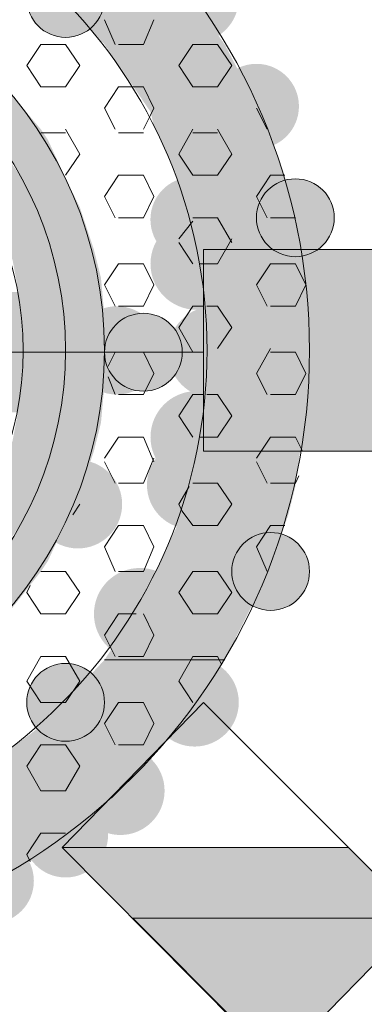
# Model space of a CAD drawing. Extents: x 3940905 to 4145695, y 925352 to 1109797.
# Tile 514 of 656: x 4010064 to 4010113, y 1099840 to 1099982. Entities that reach past the tile are written whole.
import ezdxf

# ---------------------------------------------------------------- set-up
doc = ezdxf.new("R2010")
doc.units = 0
doc.header["$LTSCALE"] = 750
doc.header["$MEASUREMENT"] = 0
doc.layers.add('CKD Equipments', color=252, linetype='CONTINUOUS', lineweight=0)

msp = doc.modelspace()

# ---------------------------------------------------------------- hatches: boundary and pattern name
at = {"layer": 'CKD Equipments', "true_color": 0x808080}
h = msp.add_hatch(color=8, dxfattribs=at)
edge = h.paths.add_edge_path(flags=16)
edge.add_arc((4010088.9, 1099984.95), 6.36, 0, 360)
h = msp.add_hatch(color=8, dxfattribs=at)
edge = h.paths.add_edge_path(flags=16)
edge.add_arc((4010070.33, 1099984.95), 5.6, 0, 360)
h = msp.add_hatch(color=8, dxfattribs=at)
h.paths.add_polyline_path([(4010093.23, 1099978.33), (4010067.79, 1099986.98), (4010087.12, 1099986.98)])
h.paths.add_polyline_path([(4010075.93, 1099978.33), (4010093.23, 1099978.33), (4010067.79, 1099986.98)])
h = msp.add_hatch(color=8, dxfattribs=at)
h.paths.add_polyline_path([(4010098.32, 1099968.66), (4010075.93, 1099978.33), (4010093.23, 1099978.33)])
h.paths.add_polyline_path([(4010082.54, 1099968.66), (4010098.32, 1099968.66), (4010075.93, 1099978.33)])
h.paths.add_polyline_path([(4010093.23, 1099978.33), (4010075.93, 1099978.33)], flags=16)
h.paths.add_polyline_path([(4010075.93, 1099978.33), (4010093.23, 1099978.33)], flags=16)
h = msp.add_hatch(color=8, dxfattribs=at)
edge = h.paths.add_edge_path(flags=16)
edge.add_arc((4010097.81, 1099969.43), 6.11, 0, 360)
h = msp.add_hatch(color=8, dxfattribs=at)
h.paths.add_polyline_path([(4010066.77, 1099966.12), (4010053.03, 1099972.73), (4010061.17, 1099972.73)])
h.paths.add_polyline_path([(4010059.65, 1099966.12), (4010066.77, 1099966.12), (4010053.03, 1099972.73)])
h = msp.add_hatch(color=8, dxfattribs=at)
h.paths.add_polyline_path([(4010099.33, 1099966.63), (4010082.54, 1099968.66), (4010098.32, 1099968.66)])
h.paths.add_polyline_path([(4010083.05, 1099966.63), (4010099.33, 1099966.63), (4010082.54, 1099968.66)])
h = msp.add_hatch(color=8, dxfattribs=at)
h.paths.add_polyline_path([(4010102.39, 1099957.47), (4010083.05, 1099966.63), (4010099.33, 1099966.63)])
h.paths.add_polyline_path([(4010087.12, 1099957.47), (4010102.39, 1099957.47), (4010083.05, 1099966.63)])
h = msp.add_hatch(color=8, dxfattribs=at)
h.paths.add_polyline_path([(4010067.79, 1099964.59), (4010059.65, 1099966.12), (4010066.77, 1099966.12)])
h.paths.add_polyline_path([(4010060.66, 1099964.59), (4010067.79, 1099964.59), (4010059.65, 1099966.12)])
h = msp.add_hatch(color=8, dxfattribs=at)
h.paths.add_polyline_path([(4010070.84, 1099957.98), (4010060.66, 1099964.59), (4010067.79, 1099964.59)])
h.paths.add_polyline_path([(4010064.73, 1099957.98), (4010070.84, 1099957.98), (4010060.66, 1099964.59)])
h = msp.add_hatch(color=8, dxfattribs=at)
h.paths.add_polyline_path([(4010064.73, 1099957.98), (4010055.07, 1099962.56), (4010061.68, 1099962.56)])
h.paths.add_polyline_path([(4010058.12, 1099957.98), (4010064.73, 1099957.98), (4010055.07, 1099962.56)])
h = msp.add_hatch(color=8, dxfattribs=at)
edge = h.paths.add_edge_path(flags=16)
edge.add_arc((4010088.65, 1099953.15), 6.11, 0, 360)
h = msp.add_hatch(color=8, dxfattribs=at)
edge = h.paths.add_edge_path(flags=16)
edge.add_arc((4010103.4, 1099953.4), 5.6, 0, 360)
h = msp.add_hatch(color=8, dxfattribs=at)
h.paths.add_polyline_path([(4010065.75, 1099954.93), (4010058.12, 1099957.98), (4010064.73, 1099957.98)])
h.paths.add_polyline_path([(4010059.65, 1099954.93), (4010065.75, 1099954.93), (4010058.12, 1099957.98)])
h = msp.add_hatch(color=8, dxfattribs=at)
h.paths.add_polyline_path([(4010072.37, 1099954.93), (4010064.73, 1099957.98), (4010070.84, 1099957.98)])
h.paths.add_polyline_path([(4010065.75, 1099954.93), (4010072.37, 1099954.93), (4010064.73, 1099957.98)])
h = msp.add_hatch(color=8, dxfattribs=at)
h.paths.add_polyline_path([(4010103.4, 1099953.91), (4010087.12, 1099957.47), (4010102.39, 1099957.47)])
h.paths.add_polyline_path([(4010088.14, 1099953.91), (4010103.4, 1099953.91), (4010087.12, 1099957.47)])
h = msp.add_hatch(color=8, dxfattribs=at)
h.paths.add_polyline_path([(4010068.3, 1099948.82), (4010059.65, 1099954.93), (4010065.75, 1099954.93)])
h.paths.add_polyline_path([(4010062.19, 1099948.82), (4010068.3, 1099948.82), (4010059.65, 1099954.93)])
h = msp.add_hatch(color=8, dxfattribs=at)
h.paths.add_polyline_path([(4010074.4, 1099948.82), (4010065.75, 1099954.93), (4010072.37, 1099954.93)])
h.paths.add_polyline_path([(4010068.3, 1099948.82), (4010074.4, 1099948.82), (4010065.75, 1099954.93)])
h = msp.add_hatch(color=8, dxfattribs=at)
h.paths.add_polyline_path([(4010104.42, 1099946.28), (4010088.14, 1099953.91), (4010103.4, 1099953.91)])
h.paths.add_polyline_path([(4010090.17, 1099946.28), (4010104.42, 1099946.28), (4010088.14, 1099953.91)])
h = msp.add_hatch(color=8, dxfattribs=at)
edge = h.paths.add_edge_path(flags=16)
edge.add_arc((4010089.16, 1099946.78), 6.61, 0, 360)
h = msp.add_hatch(color=8, dxfattribs=at)
h.paths.add_polyline_path([(4010068.8, 1099947.29), (4010062.19, 1099948.82), (4010068.3, 1099948.82)])
h.paths.add_polyline_path([(4010062.7, 1099947.29), (4010068.8, 1099947.29), (4010062.19, 1099948.82)])
h = msp.add_hatch(color=8, dxfattribs=at)
h.paths.add_polyline_path([(4010075.42, 1099944.75), (4010068.3, 1099948.82), (4010074.4, 1099948.82)])
h.paths.add_polyline_path([(4010069.31, 1099944.75), (4010075.42, 1099944.75), (4010068.3, 1099948.82)])
at = {"layer": 'CKD Equipments', "true_color": 0xff0000}
h = msp.add_hatch(color=1, dxfattribs=at)
h.paths.add_polyline_path([(4010090.17, 1099919.82), (4010142.07, 1099948.82), (4010090.17, 1099948.82)])
h.paths.add_polyline_path([(4010142.07, 1099919.82), (4010090.17, 1099919.82), (4010142.07, 1099948.82)])
at = {"layer": 'CKD Equipments', "true_color": 0x808080}
h = msp.add_hatch(color=8, dxfattribs=at)
h.paths.add_polyline_path([(4010070.33, 1099939.15), (4010062.7, 1099947.29), (4010068.8, 1099947.29)])
h.paths.add_polyline_path([(4010064.23, 1099939.15), (4010070.33, 1099939.15), (4010062.7, 1099947.29)])
h = msp.add_hatch(color=8, dxfattribs=at)
h.paths.add_polyline_path([(4010105.44, 1099940.68), (4010090.17, 1099946.28), (4010104.42, 1099946.28)])
h.paths.add_polyline_path([(4010090.68, 1099940.68), (4010105.44, 1099940.68), (4010090.17, 1099946.28)])
h = msp.add_hatch(color=8, dxfattribs=at)
h.paths.add_polyline_path([(4010075.93, 1099939.15), (4010069.31, 1099944.75), (4010075.42, 1099944.75)])
h.paths.add_polyline_path([(4010070.33, 1099939.15), (4010075.93, 1099939.15), (4010069.31, 1099944.75)])
h = msp.add_hatch(color=8, dxfattribs=at)
h.paths.add_polyline_path([(4010064.73, 1099938.64), (4009974.17, 1099942.71), (4010063.72, 1099942.71)])
h.paths.add_polyline_path([(4009973.66, 1099938.64), (4010064.73, 1099938.64), (4009974.17, 1099942.71)])
h = msp.add_hatch(color=8, dxfattribs=at)
edge = h.paths.add_edge_path(flags=16)
edge.add_arc((4010077.71, 1099934.32), 6.35, 0, 360)
h = msp.add_hatch(color=8, dxfattribs=at)
edge = h.paths.add_edge_path(flags=16)
edge.add_arc((4010091.7, 1099934.06), 6.61, 0, 360)
h = msp.add_hatch(color=8, dxfattribs=at)
h.paths.add_polyline_path([(4010105.44, 1099934.06), (4010090.68, 1099940.68), (4010105.44, 1099940.68)])
h.paths.add_polyline_path([(4010091.19, 1099934.06), (4010105.44, 1099934.06), (4010090.68, 1099940.68)])
h = msp.add_hatch(color=8, dxfattribs=at)
h.paths.add_polyline_path([(4010064.73, 1099934.06), (4009973.66, 1099938.64), (4010064.73, 1099938.64)])
h.paths.add_polyline_path([(4009973.15, 1099934.06), (4010064.73, 1099934.06), (4009973.66, 1099938.64)])
h = msp.add_hatch(color=8, dxfattribs=at)
h.paths.add_polyline_path([(4010070.33, 1099938.64), (4010064.23, 1099939.15), (4010070.33, 1099939.15)])
h.paths.add_polyline_path([(4010064.73, 1099938.64), (4010070.33, 1099938.64), (4010064.23, 1099939.15)])
h = msp.add_hatch(color=8, dxfattribs=at)
h.paths.add_polyline_path([(4010070.33, 1099929.99), (4010064.73, 1099938.64), (4010070.33, 1099938.64)])
h.paths.add_polyline_path([(4010064.73, 1099929.99), (4010070.33, 1099929.99), (4010064.73, 1099938.64)])
h = msp.add_hatch(color=8, dxfattribs=at)
h.paths.add_polyline_path([(4010076.44, 1099934.06), (4010070.33, 1099939.15), (4010075.93, 1099939.15)])
h.paths.add_polyline_path([(4010070.33, 1099934.06), (4010076.44, 1099934.06), (4010070.33, 1099939.15)])
h = msp.add_hatch(color=8, dxfattribs=at)
edge = h.paths.add_edge_path(flags=16)
edge.add_arc((4010081.53, 1099934.06), 5.6, 0, 360)
h = msp.add_hatch(color=8, dxfattribs=at)
h.paths.add_polyline_path([(4010064.73, 1099929.99), (4009973.15, 1099934.06), (4010064.73, 1099934.06)])
h.paths.add_polyline_path([(4009973.66, 1099929.99), (4010064.73, 1099929.99), (4009973.15, 1099934.06)])
h = msp.add_hatch(color=8, dxfattribs=at)
h.paths.add_polyline_path([(4010075.93, 1099929.49), (4010070.33, 1099934.06), (4010076.44, 1099934.06)])
h.paths.add_polyline_path([(4010070.33, 1099929.49), (4010075.93, 1099929.49), (4010070.33, 1099934.06)])
h = msp.add_hatch(color=8, dxfattribs=at)
h.paths.add_polyline_path([(4010105.44, 1099927.45), (4010091.19, 1099934.06), (4010105.44, 1099934.06)])
h.paths.add_polyline_path([(4010090.68, 1099927.45), (4010105.44, 1099927.45), (4010091.19, 1099934.06)])
h = msp.add_hatch(color=8, dxfattribs=at)
h.paths.add_polyline_path([(4010063.72, 1099925.41), (4009973.66, 1099929.99), (4010064.73, 1099929.99)])
h.paths.add_polyline_path([(4009974.17, 1099925.41), (4010063.72, 1099925.41), (4009973.66, 1099929.99)])
h = msp.add_hatch(color=8, dxfattribs=at)
h.paths.add_polyline_path([(4010070.33, 1099929.49), (4010064.73, 1099929.99), (4010070.33, 1099929.99)])
h.paths.add_polyline_path([(4010064.23, 1099929.49), (4010070.33, 1099929.49), (4010064.73, 1099929.99)])
h = msp.add_hatch(color=8, dxfattribs=at)
h.paths.add_polyline_path([(4010068.8, 1099921.34), (4010064.23, 1099929.49), (4010070.33, 1099929.49)])
h.paths.add_polyline_path([(4010062.7, 1099921.34), (4010068.8, 1099921.34), (4010064.23, 1099929.49)])
h = msp.add_hatch(color=8, dxfattribs=at)
h.paths.add_polyline_path([(4010075.42, 1099923.89), (4010070.33, 1099929.49), (4010075.93, 1099929.49)])
h.paths.add_polyline_path([(4010069.31, 1099923.89), (4010075.42, 1099923.89), (4010070.33, 1099929.49)])
h = msp.add_hatch(color=8, dxfattribs=at)
edge = h.paths.add_edge_path(flags=16)
edge.add_arc((4010089.16, 1099921.85), 6.61, 0, 360)
h = msp.add_hatch(color=8, dxfattribs=at)
h.paths.add_polyline_path([(4010104.42, 1099922.36), (4010090.68, 1099927.45), (4010105.44, 1099927.45)])
h.paths.add_polyline_path([(4010090.17, 1099922.36), (4010104.42, 1099922.36), (4010090.68, 1099927.45)])
h = msp.add_hatch(color=8, dxfattribs=at)
h.paths.add_polyline_path([(4010074.4, 1099919.82), (4010069.31, 1099923.89), (4010075.42, 1099923.89)])
h.paths.add_polyline_path([(4010068.3, 1099919.82), (4010074.4, 1099919.82), (4010069.31, 1099923.89)])
h = msp.add_hatch(color=8, dxfattribs=at)
h.paths.add_polyline_path([(4010068.3, 1099919.82), (4010062.7, 1099921.34), (4010068.8, 1099921.34)])
h.paths.add_polyline_path([(4010062.19, 1099919.82), (4010068.3, 1099919.82), (4010062.7, 1099921.34)])
h = msp.add_hatch(color=8, dxfattribs=at)
edge = h.paths.add_edge_path(flags=16)
edge.add_arc((4010088.39, 1099914.98), 6.35, 0, 360)
h = msp.add_hatch(color=8, dxfattribs=at)
h.paths.add_polyline_path([(4010103.4, 1099914.73), (4010090.17, 1099922.36), (4010104.42, 1099922.36)])
h.paths.add_polyline_path([(4010088.14, 1099914.73), (4010103.4, 1099914.73), (4010090.17, 1099922.36)])
h = msp.add_hatch(color=8, dxfattribs=at)
h.paths.add_polyline_path([(4010065.75, 1099913.2), (4010062.19, 1099919.82), (4010068.3, 1099919.82)])
h.paths.add_polyline_path([(4010059.65, 1099913.2), (4010065.75, 1099913.2), (4010062.19, 1099919.82)])
h = msp.add_hatch(color=8, dxfattribs=at)
h.paths.add_polyline_path([(4010072.37, 1099913.71), (4010068.3, 1099919.82), (4010074.4, 1099919.82)])
h.paths.add_polyline_path([(4010065.75, 1099913.71), (4010072.37, 1099913.71), (4010068.3, 1099919.82)])
h = msp.add_hatch(color=8, dxfattribs=at)
edge = h.paths.add_edge_path(flags=16)
edge.add_arc((4010072.11, 1099912.19), 6.36, 0, 360)
h = msp.add_hatch(color=8, dxfattribs=at)
h.paths.add_polyline_path([(4010102.39, 1099910.66), (4010088.14, 1099914.73), (4010103.4, 1099914.73)])
h.paths.add_polyline_path([(4010087.12, 1099910.66), (4010102.39, 1099910.66), (4010088.14, 1099914.73)])
h = msp.add_hatch(color=8, dxfattribs=at)
h.paths.add_polyline_path([(4010064.73, 1099910.66), (4010059.65, 1099913.2), (4010065.75, 1099913.2)])
h.paths.add_polyline_path([(4010058.12, 1099910.66), (4010064.73, 1099910.66), (4010059.65, 1099913.2)])
h = msp.add_hatch(color=8, dxfattribs=at)
h.paths.add_polyline_path([(4010070.84, 1099910.66), (4010065.75, 1099913.71), (4010072.37, 1099913.71)])
h.paths.add_polyline_path([(4010064.73, 1099910.66), (4010070.84, 1099910.66), (4010065.75, 1099913.71)])
h = msp.add_hatch(color=8, dxfattribs=at)
h.paths.add_polyline_path([(4010061.68, 1099906.08), (4010058.12, 1099910.66), (4010064.73, 1099910.66)])
h.paths.add_polyline_path([(4010055.07, 1099906.08), (4010061.68, 1099906.08), (4010058.12, 1099910.66)])
h = msp.add_hatch(color=8, dxfattribs=at)
h.paths.add_polyline_path([(4010067.79, 1099904.04), (4010064.73, 1099910.66), (4010070.84, 1099910.66)])
h.paths.add_polyline_path([(4010060.66, 1099904.04), (4010067.79, 1099904.04), (4010064.73, 1099910.66)])
h = msp.add_hatch(color=8, dxfattribs=at)
h.paths.add_polyline_path([(4010099.33, 1099902.01), (4010087.12, 1099910.66), (4010102.39, 1099910.66)])
h.paths.add_polyline_path([(4010083.05, 1099902.01), (4010099.33, 1099902.01), (4010087.12, 1099910.66)])
h = msp.add_hatch(color=8, dxfattribs=at)
edge = h.paths.add_edge_path(flags=16)
edge.add_arc((4010099.84, 1099902.52), 5.6, 0, 360)
h = msp.add_hatch(color=8, dxfattribs=at)
h.paths.add_polyline_path([(4010066.77, 1099902.52), (4010060.66, 1099904.04), (4010067.79, 1099904.04)])
h.paths.add_polyline_path([(4010059.65, 1099902.52), (4010066.77, 1099902.52), (4010060.66, 1099904.04)])
h = msp.add_hatch(color=8, dxfattribs=at)
edge = h.paths.add_edge_path(flags=16)
edge.add_arc((4010081.02, 1099896.41), 6.61, 0, 360)
h = msp.add_hatch(color=8, dxfattribs=at)
h.paths.add_polyline_path([(4010061.17, 1099895.39), (4010059.65, 1099902.52), (4010066.77, 1099902.52)])
h.paths.add_polyline_path([(4010053.03, 1099895.39), (4010061.17, 1099895.39), (4010059.65, 1099902.52)])
h = msp.add_hatch(color=8, dxfattribs=at)
h.paths.add_polyline_path([(4010098.32, 1099899.97), (4010083.05, 1099902.01), (4010099.33, 1099902.01)])
h.paths.add_polyline_path([(4010082.54, 1099899.97), (4010098.32, 1099899.97), (4010083.05, 1099902.01)])
h = msp.add_hatch(color=8, dxfattribs=at)
h.paths.add_polyline_path([(4010093.23, 1099889.8), (4010082.54, 1099899.97), (4010098.32, 1099899.97)])
h.paths.add_polyline_path([(4010075.93, 1099889.8), (4010093.23, 1099889.8), (4010082.54, 1099899.97)])
h = msp.add_hatch(color=8, dxfattribs=at)
edge = h.paths.add_edge_path(flags=16)
edge.add_arc((4010070.33, 1099883.69), 5.6, 0, 360)
h = msp.add_hatch(color=8, dxfattribs=at)
h.paths.add_polyline_path([(4010087.12, 1099881.15), (4010075.93, 1099889.8), (4010093.23, 1099889.8)])
h.paths.add_polyline_path([(4010067.79, 1099881.15), (4010087.12, 1099881.15), (4010075.93, 1099889.8)])
h = msp.add_hatch(color=8, dxfattribs=at)
edge = h.paths.add_edge_path(flags=16)
edge.add_arc((4010088.9, 1099883.69), 6.36, 0, 360)
h = msp.add_hatch(color=8, dxfattribs=at)
h.paths.add_polyline_path([(4010085.6, 1099879.11), (4010067.79, 1099881.15), (4010087.12, 1099881.15)])
h.paths.add_polyline_path([(4010065.24, 1099879.11), (4010085.6, 1099879.11), (4010067.79, 1099881.15)])
h = msp.add_hatch(color=8, dxfattribs=at)
h.paths.add_polyline_path([(4010081.02, 1099874.02), (4010065.24, 1099879.11), (4010085.6, 1099879.11)])
h.paths.add_polyline_path([(4010058.12, 1099874.02), (4010081.02, 1099874.02), (4010065.24, 1099879.11)])
h = msp.add_hatch(color=8, dxfattribs=at)
edge = h.paths.add_edge_path(flags=16)
edge.add_arc((4010078.22, 1099870.97), 6.36, 0, 360)
h = msp.add_hatch(color=8, dxfattribs=at)
h.paths.add_polyline_path([(4010076.44, 1099869.45), (4010058.12, 1099874.02), (4010081.02, 1099874.02)])
h.paths.add_polyline_path([(4010050.49, 1099869.45), (4010076.44, 1099869.45), (4010058.12, 1099874.02)])
h = msp.add_hatch(color=8, dxfattribs=at)
edge = h.paths.add_edge_path(flags=16)
edge.add_arc((4010070.33, 1099864.61), 6.11, 0, 360)
h = msp.add_hatch(color=8, dxfattribs=at)
h.paths.add_polyline_path([(4010074.91, 1099868.43), (4010050.49, 1099869.45), (4010076.44, 1099869.45)])
h.paths.add_polyline_path([(4010047.94, 1099868.43), (4010074.91, 1099868.43), (4010050.49, 1099869.45)])
h = msp.add_hatch(color=8, dxfattribs=at)
h.paths.add_polyline_path([(4010069.82, 1099864.36), (4010047.94, 1099868.43), (4010074.91, 1099868.43)])
h.paths.add_polyline_path([(4010036.75, 1099864.36), (4010069.82, 1099864.36), (4010047.94, 1099868.43)])
h = msp.add_hatch(color=8, dxfattribs=at)
h.paths.add_polyline_path([(4010067.28, 1099862.32), (4010036.75, 1099864.36), (4010069.82, 1099864.36)])
h.paths.add_polyline_path([(4010025.05, 1099862.32), (4010067.28, 1099862.32), (4010036.75, 1099864.36)])
h = msp.add_hatch(color=8, dxfattribs=at)
edge = h.paths.add_edge_path(flags=16)
edge.add_arc((4010059.65, 1099858), 6.11, 0, 360)
h = msp.add_hatch(color=8, dxfattribs=at)
h.paths.add_polyline_path([(4010066.26, 1099861.3), (4009971.11, 1099862.32), (4010067.28, 1099862.32)])
h.paths.add_polyline_path([(4009972.13, 1099861.3), (4010066.26, 1099861.3), (4009971.11, 1099862.32)])
at = {"layer": 'CKD Equipments', "true_color": 0xff0000}
h = msp.add_hatch(color=1, dxfattribs=at)
h.paths.add_polyline_path([(4010080, 1099852.65), (4010111.04, 1099862.83), (4010069.82, 1099862.83)])
h.paths.add_polyline_path([(4010121.21, 1099852.65), (4010080, 1099852.65), (4010111.04, 1099862.83)])
at = {"layer": 'CKD Equipments', "true_color": 0x808080}
h = msp.add_hatch(color=8, dxfattribs=at)
h.paths.add_polyline_path([(4010059.65, 1099858.25), (4009972.13, 1099861.3), (4010066.26, 1099861.3)])
h.paths.add_polyline_path([(4009977.73, 1099858.25), (4010059.65, 1099858.25), (4009972.13, 1099861.3)])

# ---------------------------------------------------------------- linework, layer by layer
at = {"layer": 'CKD Equipments', "color": 8, "true_color": 0x808080}
for p, q in [((4010075.93, 1099981.89), (4010077.45, 1099978.33)), ((4010083.05, 1099981.89), (4010081.53, 1099978.33)), ((4010066.77, 1099978.33), (4010064.73, 1099975.28)), ((4010070.33, 1099978.33), (4010066.77, 1099978.33)), ((4010070.33, 1099978.33), (4010072.37, 1099975.28)), ((4010081.53, 1099978.33), (4010077.96, 1099978.33)), ((4010088.65, 1099978.33), (4010086.61, 1099975.28)), ((4010092.21, 1099978.33), (4010088.65, 1099978.33)), ((4010092.21, 1099978.33), (4010094.25, 1099975.28)), ((4010064.73, 1099975.28), (4010066.77, 1099972.23)), ((4010072.37, 1099975.28), (4010070.33, 1099972.23)), ((4010086.61, 1099975.28), (4010088.65, 1099972.23)), ((4010094.25, 1099975.28), (4010092.21, 1099972.23)), ((4010070.33, 1099972.23), (4010066.77, 1099972.23)), ((4010077.96, 1099972.23), (4010075.93, 1099969.17)), ((4010080, 1099972.23), (4010077.96, 1099972.23)), ((4010081.53, 1099972.23), (4010080, 1099972.23)), ((4010081.53, 1099972.23), (4010083.05, 1099969.17)), ((4010092.21, 1099972.23), (4010088.65, 1099972.23)), ((4010075.93, 1099969.17), (4010077.45, 1099966.12)), ((4010082.54, 1099968.16), (4010081.53, 1099966.12)), ((4010083.05, 1099969.17), (4010082.54, 1099968.16)), ((4010097.81, 1099969.17), (4010099.33, 1099966.12)), ((4010070.33, 1099965.61), (4010066.77, 1099965.61)), ((4010070.33, 1099966.12), (4010072.37, 1099962.56)), ((4010081.53, 1099965.61), (4010077.96, 1099965.61)), ((4010088.65, 1099966.12), (4010086.61, 1099962.56)), ((4010092.21, 1099965.61), (4010088.65, 1099965.61)), ((4010092.21, 1099966.12), (4010094.25, 1099962.56)), ((4010072.37, 1099962.56), (4010070.33, 1099959.51)), ((4010086.61, 1099962.56), (4010088.65, 1099959.51)), ((4010094.25, 1099962.56), (4010092.21, 1099959.51)), ((4010077.96, 1099959.51), (4010075.93, 1099956.45)), ((4010081.53, 1099959.51), (4010077.96, 1099959.51)), ((4010081.53, 1099959.51), (4010083.05, 1099956.45)), ((4010092.21, 1099959.51), (4010088.65, 1099959.51)), ((4010099.84, 1099959.51), (4010097.81, 1099956.45)), ((4010101.88, 1099959.51), (4010099.84, 1099959.51)), ((4010075.93, 1099956.45), (4010077.45, 1099953.4)), ((4010083.05, 1099956.45), (4010081.53, 1099953.4)), ((4010097.81, 1099956.45), (4010099.33, 1099953.4)), ((4010081.53, 1099953.4), (4010077.96, 1099953.4)), ((4010088.65, 1099952.89), (4010086.61, 1099950.35)), ((4010092.21, 1099953.4), (4010088.65, 1099953.4)), ((4010092.21, 1099953.4), (4010094.25, 1099949.84)), ((4010103.4, 1099953.4), (4010099.84, 1099953.4)), ((4010086.61, 1099949.84), (4010088.65, 1099946.78)), ((4010094.25, 1099950.35), (4010092.21, 1099946.78)), ((4010193.97, 1099948.82), (4010090.17, 1099948.82)), ((4010090.17, 1099948.82), (4010090.17, 1099919.82)), ((4010077.96, 1099946.78), (4010075.93, 1099943.73)), ((4010081.53, 1099946.78), (4010077.96, 1099946.78)), ((4010081.53, 1099946.78), (4010083.05, 1099943.73)), ((4010092.21, 1099946.78), (4010089.67, 1099946.78)), ((4010099.84, 1099946.78), (4010097.81, 1099943.73)), ((4010103.4, 1099946.78), (4010099.84, 1099946.78)), ((4010103.4, 1099946.78), (4010104.93, 1099943.73)), ((4010075.93, 1099943.73), (4010077.45, 1099940.68)), ((4010083.05, 1099943.73), (4010081.53, 1099940.68)), ((4010097.81, 1099943.73), (4010099.33, 1099940.68)), ((4010104.93, 1099943.73), (4010103.4, 1099940.68)), ((4010081.53, 1099940.68), (4010077.96, 1099940.68)), ((4010088.65, 1099940.68), (4010086.61, 1099937.63)), ((4010090.17, 1099940.68), (4010088.65, 1099940.68)), ((4010092.21, 1099940.68), (4010090.68, 1099940.68)), ((4010092.21, 1099940.68), (4010094.25, 1099937.63)), ((4010103.4, 1099940.68), (4010099.84, 1099940.68)), ((4010086.61, 1099937.63), (4010088.65, 1099934.06)), ((4010094.25, 1099937.63), (4010092.21, 1099934.57)), ((4010090.17, 1099934.06), (4009947.71, 1099934.06)), ((4010077.45, 1099934.06), (4010076.44, 1099932.03)), ((4010081.53, 1099934.06), (4010077.96, 1099934.06)), ((4010081.53, 1099934.06), (4010083.05, 1099931.01)), ((4010090.17, 1099934.06), (4010088.65, 1099934.06)), ((4010099.84, 1099934.57), (4010097.81, 1099931.01)), ((4010103.4, 1099934.06), (4010099.84, 1099934.06)), ((4010103.4, 1099934.06), (4010104.93, 1099931.01)), ((4010076.44, 1099930.5), (4010077.45, 1099927.96)), ((4010083.05, 1099931.01), (4010081.53, 1099927.96)), ((4010097.81, 1099931.01), (4010099.33, 1099927.96)), ((4010104.93, 1099931.01), (4010103.4, 1099927.96)), ((4010081.53, 1099927.96), (4010077.96, 1099927.96)), ((4010088.65, 1099927.96), (4010086.61, 1099924.91)), ((4010090.17, 1099927.96), (4010088.65, 1099927.96)), ((4010092.21, 1099927.96), (4010090.68, 1099927.96)), ((4010092.21, 1099927.96), (4010094.25, 1099924.91)), ((4010103.4, 1099927.96), (4010099.84, 1099927.96)), ((4010086.61, 1099924.91), (4010088.65, 1099921.85)), ((4010094.25, 1099924.91), (4010092.21, 1099921.85)), ((4010077.96, 1099921.85), (4010075.93, 1099918.8)), ((4010081.53, 1099921.85), (4010077.96, 1099921.85)), ((4010081.53, 1099921.85), (4010083.05, 1099918.29)), ((4010092.21, 1099921.85), (4010089.67, 1099921.85)), ((4010099.84, 1099921.85), (4010097.81, 1099918.8)), ((4010103.4, 1099921.85), (4010099.84, 1099921.85)), ((4010103.4, 1099921.85), (4010104.42, 1099919.82)), ((4010083.05, 1099918.8), (4010081.53, 1099915.24)), ((4010090.17, 1099919.82), (4010193.97, 1099919.82)), ((4010075.93, 1099918.29), (4010077.45, 1099915.24)), ((4010097.81, 1099918.29), (4010099.33, 1099915.24)), ((4010103.91, 1099916.26), (4010103.4, 1099915.24)), ((4010081.53, 1099915.24), (4010077.96, 1099915.24)), ((4010088.14, 1099914.73), (4010086.61, 1099912.19)), ((4010092.21, 1099915.24), (4010088.65, 1099915.24)), ((4010092.21, 1099915.24), (4010094.25, 1099912.19)), ((4010103.4, 1099915.24), (4010099.84, 1099915.24)), ((4010072.37, 1099912.19), (4010071.35, 1099910.66)), ((4010086.61, 1099912.19), (4010087.12, 1099911.17)), ((4010094.25, 1099912.19), (4010092.21, 1099909.13)), ((4010087.12, 1099911.17), (4010088.65, 1099909.13)), ((4010077.96, 1099909.13), (4010075.93, 1099906.08)), ((4010081.53, 1099909.13), (4010077.96, 1099909.13)), ((4010081.53, 1099909.13), (4010083.05, 1099906.08)), ((4010092.21, 1099909.13), (4010088.65, 1099909.13)), ((4010099.84, 1099909.13), (4010097.81, 1099906.08)), ((4010101.88, 1099909.13), (4010099.84, 1099909.13)), ((4010075.93, 1099906.08), (4010077.45, 1099902.52)), ((4010083.05, 1099906.08), (4010081.53, 1099902.52)), ((4010097.81, 1099906.08), (4010099.33, 1099902.52)), ((4010070.33, 1099902.52), (4010066.77, 1099902.52)), ((4010070.33, 1099902.52), (4010072.37, 1099899.47)), ((4010081.53, 1099902.52), (4010077.96, 1099902.52)), ((4010088.65, 1099902.52), (4010086.61, 1099899.47)), ((4010092.21, 1099902.52), (4010088.65, 1099902.52)), ((4010092.21, 1099902.52), (4010094.25, 1099899.47)), ((4010065.24, 1099900.48), (4010064.73, 1099899.47)), ((4010064.73, 1099899.47), (4010066.77, 1099896.41)), ((4010072.37, 1099899.47), (4010070.33, 1099896.41)), ((4010086.61, 1099899.47), (4010088.65, 1099896.41)), ((4010094.25, 1099899.47), (4010092.21, 1099896.41)), ((4010070.33, 1099896.41), (4010066.77, 1099896.41)), ((4010077.96, 1099896.41), (4010075.93, 1099893.36)), ((4010080.51, 1099896.41), (4010077.96, 1099896.41)), ((4010081.53, 1099896.41), (4010083.05, 1099893.36)), ((4010092.21, 1099896.41), (4010088.65, 1099896.41)), ((4010075.93, 1099893.36), (4010076.95, 1099891.32)), ((4010083.05, 1099893.36), (4010081.53, 1099890.31)), ((4010066.77, 1099890.31), (4010064.73, 1099886.75)), ((4010070.33, 1099890.31), (4010066.77, 1099890.31)), ((4010070.33, 1099890.31), (4010072.37, 1099886.75)), ((4010076.95, 1099891.32), (4010077.45, 1099890.31)), ((4010081.53, 1099890.31), (4010077.96, 1099890.31)), ((4010088.65, 1099890.31), (4010086.61, 1099886.75)), ((4010092.21, 1099890.31), (4010088.65, 1099890.31)), ((4010092.21, 1099890.31), (4010092.72, 1099889.29)), ((4010093.23, 1099889.8), (4010075.93, 1099889.8)), ((4010075.93, 1099889.8), (4010075.93, 1099889.8)), ((4010075.93, 1099889.8), (4010093.23, 1099889.8)), ((4010075.93, 1099889.8), (4010075.93, 1099889.8)), ((4010075.93, 1099889.8), (4010093.23, 1099889.8)), ((4010093.23, 1099889.8), (4010075.93, 1099889.8)), ((4010075.93, 1099889.8), (4010075.93, 1099889.8)), ((4010064.73, 1099886.75), (4010066.77, 1099883.69)), ((4010072.37, 1099886.75), (4010070.33, 1099883.69)), ((4010086.61, 1099886.75), (4010088.65, 1099883.69)), ((4010070.33, 1099883.69), (4010066.77, 1099883.69)), ((4010069.82, 1099862.83), (4010090.17, 1099883.69)), ((4010077.96, 1099883.69), (4010075.93, 1099880.64)), ((4010081.53, 1099883.69), (4010077.96, 1099883.69)), ((4010081.53, 1099883.69), (4010083.05, 1099880.64)), ((4010090.17, 1099883.69), (4010183.8, 1099790.07)), ((4010075.93, 1099880.64), (4010077.45, 1099877.59)), ((4010083.05, 1099880.64), (4010081.53, 1099877.59)), ((4010066.77, 1099877.59), (4010064.73, 1099874.53)), ((4010070.33, 1099877.59), (4010066.77, 1099877.59)), ((4010070.33, 1099877.59), (4010072.37, 1099874.53)), ((4010081.53, 1099877.59), (4010077.96, 1099877.59)), ((4010064.73, 1099874.53), (4010066.77, 1099870.97)), ((4010072.37, 1099874.53), (4010070.33, 1099870.97)), ((4010070.33, 1099870.97), (4010066.77, 1099870.97)), ((4010077.96, 1099870.97), (4010076.95, 1099869.95)), ((4010066.77, 1099864.87), (4010064.73, 1099861.81)), ((4010070.33, 1099864.87), (4010066.77, 1099864.87)), ((4010064.73, 1099861.81), (4010065.24, 1099860.8)), ((4010069.82, 1099862.83), (4010162.94, 1099769.21)), ((4010121.21, 1099852.65), (4010100.86, 1099831.79)), ((4010100.86, 1099831.79), (4010121.21, 1099852.65)), ((4010121.21, 1099852.65), (4010100.86, 1099831.79))]:
    msp.add_line(p, q, dxfattribs=at)
at = {"layer": 'CKD Equipments', "color": 1, "true_color": 0xff0000}
for p, q in [((4010090.17, 1099883.69), (4010069.82, 1099862.83)), ((4010069.82, 1099862.83), (4010090.17, 1099883.69)), ((4010090.17, 1099883.69), (4010069.82, 1099862.83)), ((4010090.17, 1099883.69), (4010090.17, 1099883.69)), ((4010111.04, 1099862.83), (4010090.17, 1099883.69)), ((4010090.17, 1099883.69), (4010090.17, 1099883.69)), ((4010069.82, 1099862.83), (4010111.04, 1099862.83)), ((4010121.21, 1099852.65), (4010080, 1099852.65)), ((4010080, 1099852.65), (4010100.86, 1099831.79)), ((4010100.86, 1099831.79), (4010121.21, 1099852.65))]:
    msp.add_line(p, q, dxfattribs=at)
at = {"layer": 'CKD Equipments', "color": 8, "true_color": 0x808080}
for centre, radius in [((4010018.69, 1099934.32), 86.75), ((4010018.69, 1099934.32), 72), ((4010018.69, 1099934.32), 57.24), ((4010070.33, 1099984.95), 5.6), ((4010018.69, 1099934.32), 51.64), ((4010018.69, 1099934.32), 45.54), ((4010103.4, 1099953.4), 5.6), ((4010081.53, 1099934.06), 5.6), ((4010099.84, 1099902.52), 5.6), ((4010070.33, 1099883.69), 5.6)]:
    msp.add_circle(centre, radius, dxfattribs=at)
at = {"layer": 'CKD Equipments', "color": 1, "true_color": 0xff0000}
msp.add_solid([(4010100.86, 1099831.79), (4010121.21, 1099852.65), (4010080, 1099852.65)], dxfattribs=at)

doc.saveas('drawing.dxf')
